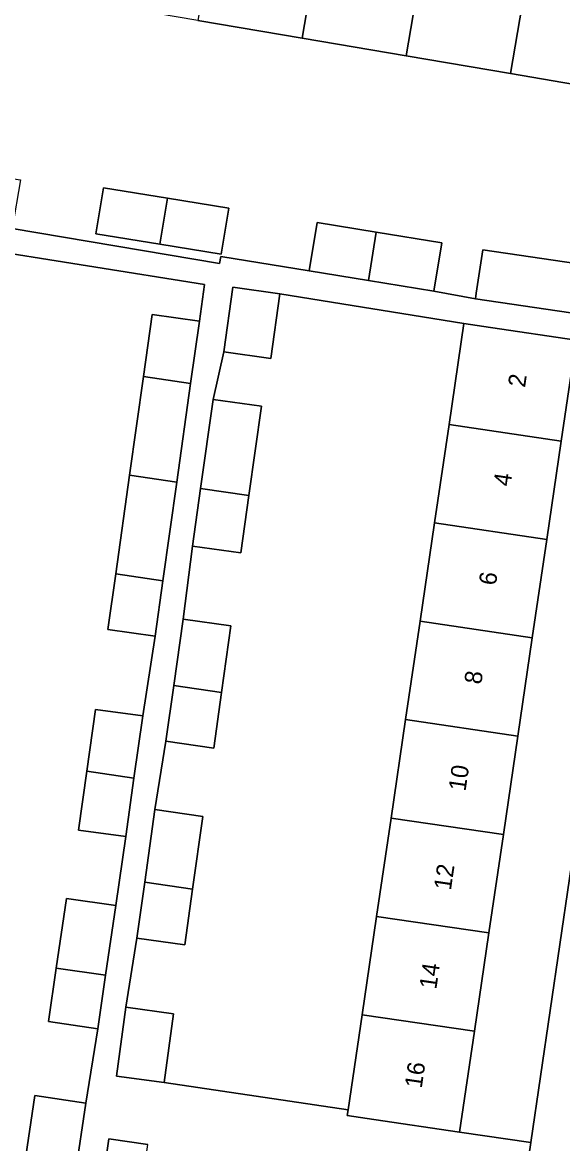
# Model space of a CAD drawing. Extents: x 163683 to 164494, y 382709 to 383872.
# Drawn here: x 163758.1 to 163789.2, y 383071.2 to 383135.8 of the extents above; entities that cross this region are included whole.
import ezdxf

# ---------------------------------------------------------------- set-up
doc = ezdxf.new("R2010")
doc.units = 0
for name, color, linetype in [('IMGEO_Erf', 7, 'Continuous'), ('IMGEO_Pand', 7, 'Continuous'), ('IMGEO_Pand_nummerreeks', 7, 'Continuous'), ('IMGEO_Voetpad_open', 7, 'Continuous')]:
    doc.layers.add(name, color=color, linetype=linetype)

msp = doc.modelspace()

# ---------------------------------------------------------------- linework, layer by layer
at = {"layer": 'IMGEO_Erf'}
for points in [[(163748.411, 383148.954), (163744.898, 383125.783), (163747.926, 383125.324), (163748.934, 383132.13), (163753.881, 383131.397), (163754.891, 383131.248), (163754.319, 383127.255), (163757.947, 383126.718), (163757.472, 383123.911), (163769.436, 383121.886), (163769.505, 383122.297), (163774.597, 383121.466), (163775.052, 383124.253), (163778.468, 383123.695), (163782.244, 383123.079), (163781.789, 383120.292), (163784.189, 383119.855), (163784.237, 383120.178), (163784.607, 383122.688), (163790.76, 383121.781), (163790.342, 383118.948), (163794.3, 383118.433), (163794.798, 383121.842), (163797.575, 383140.863)], [(163758.178, 383069.93), (163758.773, 383073.933), (163761.727, 383073.493), (163762.41, 383077.786), (163759.567, 383078.199), (163760.014, 383081.277), (163760.599, 383085.302), (163763.441, 383084.89), (163764.022, 383088.859), (163761.306, 383089.241), (163761.783, 383092.635), (163762.284, 383096.197), (163765.001, 383095.815), (163765.714, 383100.424), (163762.99, 383100.807), (163763.441, 383104.009), (163764.241, 383109.7), (163765.042, 383115.39), (163765.543, 383118.953), (163768.267, 383118.57), (163768.554, 383120.679), (163755.049, 383122.84)]]:
    msp.add_lwpolyline(points, dxfattribs=at)
for points in [[(163749.991, 383138.997), (163751.219, 383146.224), (163757.382, 383145.176), (163763.393, 383144.155), (163769.405, 383143.133), (163775.416, 383142.111), (163781.428, 383141.089), (163787.44, 383140.067), (163793.599, 383139.02), (163792.37, 383131.793), (163786.21, 383132.84), (163780.198, 383133.862), (163774.186, 383134.884), (163768.175, 383135.906), (163762.162, 383136.928), (163756.151, 383137.95)], [(163769.961, 383125.08), (163769.527, 383122.424), (163765.979, 383123.004), (163762.302, 383123.605), (163762.736, 383126.261), (163766.431, 383125.657)], [(163780.994, 383101.273), (163781.83, 383106.943), (163782.666, 383112.612), (163783.524, 383118.428), (163772.901, 383120.154), (163772.393, 383116.426), (163769.683, 383116.795), (163769.06, 383114.059), (163771.845, 383113.668), (163771.121, 383108.523), (163770.655, 383105.209), (163767.87, 383105.601), (163767.326, 383101.402), (163770.088, 383101.013), (163769.547, 383097.168), (163769.097, 383093.966), (163766.335, 383094.355), (163765.704, 383090.418), (163768.466, 383090.029), (163767.875, 383085.829), (163767.425, 383082.627), (163764.663, 383083.016), (163764.031, 383079.029), (163766.78, 383078.654), (163766.238, 383074.682), (163776.843, 383073.119), (163777.65, 383078.594), (163778.486, 383084.264), (163779.322, 383089.933), (163780.158, 383095.603)], [(163794.072, 383116.877), (163789.998, 383117.474), (163789.14, 383111.657), (163788.304, 383105.988), (163787.468, 383100.318), (163786.632, 383094.648), (163785.796, 383088.978), (163784.96, 383083.309), (163784.124, 383077.639), (163783.267, 383071.827), (163787.38, 383071.224)]]:
    msp.add_lwpolyline(points, close=True, dxfattribs=at)
at = {"layer": 'IMGEO_Pand'}
for points in [[(163769.405, 383143.133), (163768.175, 383135.906), (163774.186, 383134.884), (163775.416, 383142.111)], [(163781.428, 383141.089), (163775.416, 383142.111), (163774.186, 383134.884), (163780.198, 383133.862)], [(163781.428, 383141.089), (163780.198, 383133.862), (163786.21, 383132.84), (163787.44, 383140.067)], [(163786.21, 383132.84), (163792.37, 383131.793), (163793.599, 383139.02), (163787.44, 383140.067)], [(163765.979, 383123.004), (163766.431, 383125.657), (163762.736, 383126.261), (163762.302, 383123.605)], [(163765.979, 383123.004), (163769.527, 383122.424), (163769.961, 383125.08), (163766.431, 383125.657)], [(163778.468, 383123.695), (163775.052, 383124.253), (163774.597, 383121.466), (163778.013, 383120.908)], [(163778.468, 383123.695), (163778.013, 383120.908), (163781.789, 383120.292), (163782.244, 383123.079)], [(163790.76, 383121.781), (163784.607, 383122.688), (163784.237, 383120.178), (163784.189, 383119.855), (163790.342, 383118.948)], [(163770.191, 383120.523), (163769.683, 383116.795), (163772.393, 383116.426), (163772.901, 383120.154)], [(163768.267, 383118.57), (163765.543, 383118.953), (163765.042, 383115.39), (163767.762, 383114.985)], [(163782.666, 383112.612), (163789.14, 383111.657), (163789.998, 383117.474), (163785.052, 383118.203), (163783.524, 383118.428)], [(163767.762, 383114.985), (163765.042, 383115.39), (163764.241, 383109.7), (163766.962, 383109.296)], [(163769.06, 383114.059), (163768.339, 383108.933), (163771.121, 383108.523), (163771.845, 383113.668)], [(163781.83, 383106.943), (163788.304, 383105.988), (163789.14, 383111.657), (163782.666, 383112.612)], [(163766.962, 383109.296), (163764.241, 383109.7), (163763.441, 383104.009), (163766.162, 383103.604)], [(163771.121, 383108.523), (163768.339, 383108.933), (163767.87, 383105.601), (163770.655, 383105.209)], [(163787.468, 383100.318), (163788.304, 383105.988), (163781.83, 383106.943), (163780.994, 383101.273)], [(163766.162, 383103.604), (163763.441, 383104.009), (163762.99, 383100.807), (163765.714, 383100.424)], [(163770.088, 383101.013), (163767.326, 383101.402), (163766.788, 383097.575), (163769.547, 383097.168)], [(163787.468, 383100.318), (163780.994, 383101.273), (163780.158, 383095.603), (163786.632, 383094.648)], [(163769.547, 383097.168), (163766.788, 383097.575), (163766.335, 383094.355), (163769.097, 383093.966)], [(163765.001, 383095.815), (163762.284, 383096.197), (163761.783, 383092.635), (163764.497, 383092.231)], [(163785.796, 383088.978), (163786.632, 383094.648), (163780.158, 383095.603), (163779.322, 383089.933)], [(163764.497, 383092.231), (163761.783, 383092.635), (163761.306, 383089.241), (163764.022, 383088.859)], [(163767.875, 383085.829), (163768.466, 383090.029), (163765.704, 383090.418), (163765.116, 383086.236)], [(163784.96, 383083.309), (163785.796, 383088.978), (163779.322, 383089.933), (163778.486, 383084.264)], [(163767.875, 383085.829), (163765.116, 383086.236), (163764.663, 383083.016), (163767.425, 383082.627)], [(163763.441, 383084.89), (163760.599, 383085.302), (163760.014, 383081.277), (163762.857, 383080.865)], [(163777.65, 383078.594), (163784.124, 383077.639), (163784.96, 383083.309), (163778.486, 383084.264)], [(163762.857, 383080.865), (163760.014, 383081.277), (163759.567, 383078.199), (163762.41, 383077.786)], [(163764.031, 383079.029), (163763.489, 383075.057), (163766.238, 383074.682), (163766.78, 383078.654)], [(163784.124, 383077.639), (163777.65, 383078.594), (163776.843, 383073.119), (163776.793, 383072.781), (163778.321, 383072.556), (163783.267, 383071.827)], [(163761.727, 383073.493), (163758.773, 383073.933), (163758.178, 383069.93), (163761.133, 383069.491)], [(163764.456, 383065.301), (163765.287, 383071.11), (163763.049, 383071.431), (163762.219, 383065.629)]]:
    msp.add_lwpolyline(points, close=True, dxfattribs=at)
at = {"layer": 'IMGEO_Voetpad_open'}
for points in [[(163797.575, 383140.863), (163794.798, 383121.842), (163794.3, 383118.433), (163794.072, 383116.877), (163787.38, 383071.224), (163786.899, 383067.944), (163777.727, 383005.372), (163777.694, 383005.149), (163776.949, 383005.218), (163776.758, 383003.963), (163772.686, 382977.166), (163771.846, 382971.711), (163778.507, 382970.637), (163778.631, 382971.224)], [(163790.342, 383118.948), (163784.189, 383119.855), (163781.789, 383120.292), (163778.013, 383120.908), (163774.597, 383121.466), (163769.505, 383122.297), (163769.436, 383121.886), (163757.472, 383123.911)], [(163755.049, 383122.84), (163768.554, 383120.679), (163768.267, 383118.57), (163767.762, 383114.985), (163766.962, 383109.296), (163766.162, 383103.604), (163765.714, 383100.424), (163765.001, 383095.815), (163764.497, 383092.231), (163764.022, 383088.859), (163763.441, 383084.89), (163762.857, 383080.865), (163762.41, 383077.786), (163761.727, 383073.493), (163761.133, 383069.491)], [(163786.899, 383067.944), (163787.38, 383071.224), (163783.267, 383071.827), (163778.321, 383072.556), (163776.793, 383072.781), (163776.843, 383073.119), (163766.238, 383074.682), (163763.489, 383075.057), (163764.031, 383079.029), (163764.663, 383083.016), (163765.116, 383086.236), (163765.704, 383090.418), (163766.335, 383094.355), (163766.788, 383097.575), (163767.326, 383101.402), (163767.87, 383105.601), (163768.339, 383108.933), (163769.06, 383114.059), (163769.683, 383116.795), (163770.191, 383120.523), (163772.901, 383120.154), (163783.524, 383118.428), (163785.052, 383118.203), (163789.998, 383117.474)], [(163762.219, 383065.629), (163763.049, 383071.431), (163765.287, 383071.11)]]:
    msp.add_lwpolyline(points, dxfattribs=at)

# ---------------------------------------------------------------- texts
at = {"layer": 'IMGEO_Pand_nummerreeks'}
for s, rotation, p in [('2', 81.61175, (163787.044, 383114.714)), ('4', 81.61175, (163786.203, 383109.01)), ('6', 81.61175, (163785.362, 383103.304)), ('8', 81.61175, (163784.521, 383097.602)), ('10', 81.61175, (163783.613, 383091.441)), ('12', 81.61175, (163782.77, 383085.729)), ('14', 81.61175, (163781.929, 383080.026)), ('16', 81.61211, (163781.087, 383074.32))]:
    msp.add_text(s, height=1, rotation=rotation, dxfattribs=at).set_placement(p)

doc.saveas('drawing.dxf')
